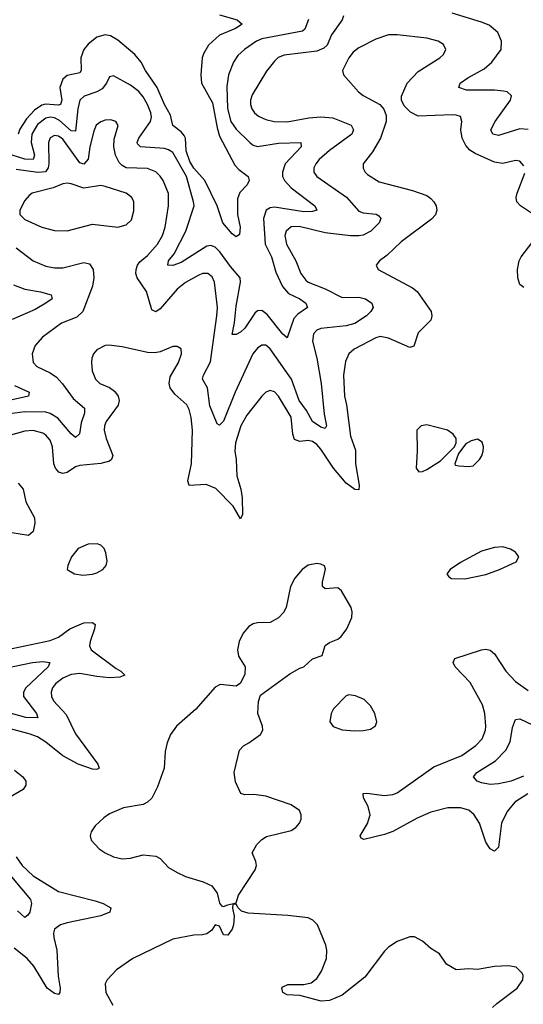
# Model space of a CAD drawing. Header units: inches. Extents: x 1954678 to 2060271, y 904822 to 1016299.
# Tile 285 of 403: x 1994586 to 1996967, y 994554 to 999211. Entities that reach past the tile are written whole.
import ezdxf

# ---------------------------------------------------------------- set-up
doc = ezdxf.new("R2010")
doc.units = ezdxf.units.IN
doc.header["$MEASUREMENT"] = 0
doc.layers.add('B9999', color=7, linetype='Continuous')

msp = doc.modelspace()

# ---------------------------------------------------------------- linework, layer by layer
at = {"layer": 'B9999', "color": 5}
for points, elevation in [([(1996990, 998690.9), (1996950, 998694.3), (1996850, 998663.8), (1996822.7, 998670), (1996812.8, 998690), (1996834.6, 998730), (1996906.3, 998830), (1996911.3, 998851.3), (1996890, 998869.8), (1996873.1, 998873.1), (1996830, 998877.4), (1996698, 998878), (1996661.3, 998890), (1996668.7, 998910), (1996704.7, 998935.3), (1996782, 998978), (1996818.8, 999010), (1996862.6, 999070), (1996864.4, 999110), (1996846.6, 999150), (1996804.8, 999184.8), (1996770, 999199.3), (1996630, 999241.1)], 460), ([(1995951.9, 999211.9), (1995933.6, 999166.4), (1995922.9, 999157.1), (1995730, 999120.4), (1995706.2, 999110), (1995648.4, 999070), (1995617.9, 999042.1), (1995596.6, 999010), (1995573.6, 998950), (1995564.7, 998895.3), (1995569.1, 998790.9), (1995583.4, 998730), (1995610, 998693.2), (1995673.8, 998630), (1995690, 998618.1), (1995710.7, 998610.7), (1995810, 998626.5), (1995915.8, 998630), (1995917.1, 998610), (1995841.5, 998530), (1995827.8, 998490), (1995828.9, 998470), (1995838.6, 998450), (1995870, 998415), (1995981.3, 998330), (1995990.6, 998310), (1995970, 998304.2), (1995930, 998302.8), (1995790, 998324.8), (1995770, 998321), (1995750.6, 998309.4), (1995737.9, 998270), (1995746.3, 998150), (1995777, 998090), (1995796.6, 998016.6), (1995829, 997949), (1995856.3, 997916.3), (1995910.3, 997890), (1995938.7, 997870), (1995946, 997850), (1995901.5, 997818.5), (1995882.1, 997797.9), (1995850, 997705.6), (1995830, 997723.5), (1995756.1, 997816.1), (1995730, 997835), (1995710, 997833.5), (1995697.2, 997822.8), (1995650, 997751.8), (1995630, 997732.3), (1995610, 997721.6), (1995590, 997722), (1995602.1, 997777.9), (1995610, 997856.3), (1995629.9, 997970), (1995627.8, 997990), (1995582.9, 998042.9), (1995532.8, 998112.8), (1995510, 998134.5), (1995490, 998142.9), (1995470, 998140.4), (1995350, 998062.3), (1995310, 998048.1), (1995286.3, 998050), (1995289, 998070), (1995316, 998104), (1995372, 998210), (1995410.4, 998330), (1995408.3, 998350), (1995374.1, 998470), (1995310, 998582.6), (1995290, 998596.2), (1995270, 998601.1), (1995157, 998610), (1995143.5, 998623.5), (1995141.5, 998630), (1995149.9, 998650), (1995204.1, 998730), (1995208.8, 998750), (1995206.7, 998770), (1995190.9, 998810), (1995170, 998846), (1995150, 998870.6), (1995110, 998901.7), (1995030, 998944.7), (1995010, 998940.9), (1994996.2, 998910), (1994975.4, 998884.6), (1994950, 998869.3), (1994890.6, 998849.4), (1994869.7, 998830.3), (1994860.1, 998790), (1994850, 998683.5), (1994830, 998685.5), (1994774.5, 998734.5), (1994750, 998746.8), (1994730, 998749.5), (1994710, 998745), (1994670, 998715.1), (1994642.7, 998670), (1994640.6, 998630), (1994656.7, 998570), (1994649.6, 998550.4), (1994610, 998550.8), (1994550, 998570.4)], 440), ([(1996117.5, 999230), (1996110.8, 999210), (1996060.5, 999139.5), (1996040.1, 999090), (1996024.4, 999075.6), (1995990, 999062.7), (1995837, 999043), (1995808.6, 999031.4), (1995790, 999015.3), (1995752.2, 998967.8), (1995684.5, 998855.5), (1995676.8, 998830), (1995676.6, 998810), (1995682.7, 998790), (1995696.1, 998770), (1995715, 998755), (1995750, 998738.5), (1995788.9, 998728.9), (1995850, 998728.2), (1995953.3, 998746.7), (1996010, 998751), (1996066.3, 998746.3), (1996152.7, 998712.7), (1996163.5, 998690), (1996156.3, 998670), (1996050, 998592.8), (1996002, 998550), (1995985.4, 998530), (1995976.2, 998510), (1995976.9, 998490), (1995990.2, 998470), (1996131.4, 998371.4), (1996190, 998306), (1996210, 998298.2), (1996271.4, 998291.4), (1996283.9, 998283.9), (1996292.7, 998270), (1996285.2, 998250), (1996246.2, 998210), (1996210, 998192.6), (1996190, 998188.9), (1996150, 998189.4), (1996030, 998203.6), (1995906.8, 998233.2), (1995869.2, 998230.8), (1995845, 998210), (1995840.2, 998190), (1995847.5, 998150), (1995891.9, 998070), (1995915, 998010), (1995939.3, 997979.3), (1995950.3, 997970), (1996030, 997937.5), (1996110, 997897.2), (1996190, 997897.8), (1996220.3, 997890), (1996250.3, 997870), (1996257.3, 997850), (1996246.2, 997830), (1996225.2, 997810), (1996170, 997774.8), (1996130, 997763.5), (1996009.7, 997750.3), (1995990, 997742), (1995974.9, 997725.1), (1995970.1, 997690), (1995990.1, 997610), (1996011.7, 997490), (1996025, 997345), (1996037.2, 997290), (1996030, 997276.9), (1996010, 997283.4), (1995970, 997310.9), (1995942.4, 997362.4), (1995907.8, 997410), (1995870.6, 997510.6), (1995770, 997654.2), (1995750, 997671.5), (1995730, 997671.4), (1995710, 997657.3), (1995688.4, 997630), (1995604.6, 997450), (1995550, 997312.4), (1995530, 997292.4), (1995520, 997300), (1995484.5, 997384.5), (1995474.3, 997470), (1995450.6, 997510), (1995454.4, 997530), (1995487.5, 997592.5), (1995518.5, 997810), (1995520.5, 997850), (1995506.6, 997970), (1995495.3, 997995.3), (1995475.1, 998010), (1995450, 998009.8), (1995430, 998001.6), (1995370, 997968.2), (1995330, 997936.5), (1995250, 997843.8), (1995230, 997829.7), (1995210, 997838), (1995185.5, 997925.5), (1995141.6, 997990), (1995135.4, 998010), (1995136.2, 998030), (1995142.3, 998050), (1995153.7, 998066.3), (1995190, 998096.3), (1995237.9, 998150), (1995260.8, 998190), (1995273.5, 998230), (1995289.9, 998330), (1995288.7, 998388.7), (1995263.7, 998450), (1995250.8, 998470.8), (1995230, 998491.3), (1995190, 998507.5), (1995090, 998510.9), (1995070, 998520.7), (1995055.7, 998535.7), (1995038.4, 998570), (1995031, 998610), (1995033.4, 998646.6), (1995051, 998710), (1995040.9, 998730), (1995016.8, 998736.8), (1994990, 998735.1), (1994970, 998728.4), (1994947.7, 998712.3), (1994936, 998684), (1994917.4, 998610), (1994909.1, 998550.9), (1994890, 998527.2), (1994870, 998534), (1994790, 998645.9), (1994770, 998659.6), (1994750, 998663.2), (1994730, 998651.5), (1994722, 998630), (1994723.4, 998530), (1994720.3, 998510), (1994708.7, 998491.3), (1994672.1, 998487.9), (1994570, 998502.6)], 460), ([(1995530, 999234.2), (1995614.8, 999210), (1995638, 999190), (1995607, 999170), (1995530, 999137.8), (1995477.8, 999090), (1995454.2, 999050), (1995448.6, 999030), (1995443.1, 998950), (1995445, 998910), (1995497.2, 998817.2), (1995518.8, 998698.8), (1995530, 998660.8), (1995603.3, 998523.2), (1995622.4, 998502.4), (1995666.4, 998470), (1995670.3, 998450), (1995661.3, 998430), (1995626.6, 998393.4), (1995615.6, 998364.4), (1995615.9, 998290), (1995628.8, 998230), (1995624.9, 998195.1), (1995610, 998183.7), (1995590, 998198.4), (1995546, 998250), (1995520.2, 998330), (1995461.8, 998450), (1995410, 998508), (1995390, 998540.8), (1995373.4, 998590), (1995369.9, 998649.9), (1995364, 998664), (1995350, 998680.5), (1995310.7, 998710), (1995299.1, 998759.1), (1995269.9, 998810), (1995235.7, 998890), (1995180.6, 998970), (1995159.9, 999010), (1995130, 999046.8), (1995050, 999113.9), (1995015.4, 999135.4), (1994990, 999139.5), (1994950, 999127.9), (1994910, 999095.6), (1994889.4, 999070.6), (1994875.5, 999030), (1994877.2, 998970), (1994870, 998959.8), (1994810, 998946.6), (1994790, 998929.8), (1994775.3, 998890), (1994784.7, 998830), (1994778.2, 998810), (1994770, 998806.8), (1994708.7, 998811.3), (1994690, 998806.7), (1994656.4, 998783.6), (1994617.9, 998742.1), (1994586.8, 998693.2), (1994578.5, 998670)], 420), ([(1996970, 998520.5), (1996950, 998541.6), (1996930, 998544.6), (1996870, 998531.4), (1996830, 998536.5), (1996738.6, 998578.6), (1996714.6, 998594.6), (1996695.2, 998615.2), (1996677.8, 998650), (1996672.3, 998690), (1996676.4, 998730), (1996670, 998752.4), (1996650, 998759.8), (1996630, 998761), (1996470, 998755.1), (1996433.1, 998773.1), (1996402.9, 998802.9), (1996391.2, 998830), (1996391.2, 998850), (1996417.3, 998910), (1996470, 998966.7), (1996571.8, 999030), (1996590, 999046.4), (1996600.7, 999070), (1996590, 999094), (1996564, 999110), (1996510, 999124.4), (1996370, 999139.7), (1996330, 999138.9), (1996270, 999119.1), (1996190, 999077.6), (1996162.4, 999057.6), (1996141.4, 999030), (1996111.8, 998970), (1996116.4, 998950), (1996187.6, 998870), (1996210, 998852.8), (1996289.2, 998809.2), (1996307.9, 998787.9), (1996318.5, 998758.5), (1996318.5, 998730), (1996291.3, 998650), (1996254.4, 998585.6), (1996210.3, 998530), (1996209.3, 998509.3), (1996218.7, 998490), (1996230, 998478.7), (1996284.7, 998444.7), (1996443.6, 998403.6), (1996510, 998379.7), (1996530, 998366), (1996543.2, 998350), (1996555, 998330), (1996558.6, 998310), (1996551.9, 998288.1), (1996533.1, 998266.9), (1996390, 998160.4), (1996323.2, 998096.8), (1996287.7, 998070), (1996270.8, 998050), (1996281, 998030), (1996443.3, 997943.2), (1996465.6, 997925.6), (1996531.3, 997830), (1996535.2, 997810), (1996530.3, 997790), (1996469.4, 997730.6), (1996450, 997666.3), (1996430, 997660.8), (1996330, 997704.5), (1996290, 997711.8), (1996270, 997706), (1996166.7, 997653.3), (1996142.8, 997630), (1996126.5, 997593.5), (1996116.8, 997530), (1996121.2, 997430), (1996130.6, 997390), (1996150, 997241.6), (1996174.3, 997174.3), (1996174.3, 997110), (1996190.9, 997010), (1996190, 996988), (1996170, 996989), (1996130, 997018.5), (1996070, 997089.9), (1996010, 997179.5), (1995990, 997201.8), (1995970, 997215.1), (1995950, 997220.1), (1995910, 997216.2), (1995885.4, 997225.4), (1995877.3, 997250), (1995869.8, 997330.3), (1995810, 997429.8), (1995790, 997451), (1995770, 997457.2), (1995750, 997448.5), (1995730, 997429.8), (1995659.9, 997339.9), (1995631.9, 997290), (1995606, 997210), (1995603.6, 997170), (1995610.1, 997130.1), (1995612.9, 997052.9), (1995631.5, 996990), (1995637.1, 996950), (1995639.5, 996870), (1995630.4, 996850), (1995594.8, 996910), (1995513.1, 996993.1), (1995467.3, 997012.7), (1995387.8, 997007.8), (1995380.6, 997030), (1995398.3, 997110), (1995402.5, 997270), (1995396.5, 997330), (1995387.5, 997367.5), (1995376.5, 997390), (1995319.2, 997439.2), (1995297.4, 997470), (1995292.7, 997490), (1995298, 997522), (1995336.3, 997590), (1995351.2, 997630), (1995350, 997654), (1995330, 997666), (1995310, 997664.5), (1995250, 997639.7), (1995225.2, 997634.7), (1995190, 997637.6), (1995070, 997664.2), (1995008.1, 997671.9), (1994990, 997669.4), (1994951, 997650), (1994934.9, 997630), (1994926.7, 997610), (1994925.7, 997590), (1994929, 997550), (1994944, 997510), (1994965.3, 997490), (1995010.8, 997470.8), (1995034.4, 997454.4), (1995051.3, 997430), (1995056.3, 997410), (1995051.8, 997388.2), (1994994.6, 997310), (1994987.4, 997290), (1994985.9, 997270), (1994994.3, 997230), (1995027, 997150), (1995020.2, 997130), (1995010, 997123.2), (1994970, 997112), (1994870, 997102.5), (1994850, 997095.4), (1994810, 997068.7), (1994790, 997063.8), (1994771.3, 997071.3), (1994755, 997090), (1994746.8, 997110), (1994740.5, 997190), (1994730, 997222.6), (1994710, 997245.3), (1994694.7, 997254.7), (1994650, 997267.7), (1994610, 997265.2), (1994490, 997231)], 480), ([(1997010, 998292.2), (1996953.6, 998330), (1996936.5, 998350), (1996932.4, 998370), (1996937.2, 998390), (1996974.8, 998485.2)], 480), ([(1996970, 997944.5), (1996950, 997959.2), (1996941, 997990), (1996939.9, 998030), (1996946.7, 998070), (1996956.2, 998090), (1997030, 998183.6)], 480), ([(1994570, 998132.1), (1994650, 998070.2), (1994710, 998044.6), (1994750, 998037.8), (1994790, 998037.7), (1994890, 998063.2), (1994916.1, 998056.1), (1994933.4, 998030), (1994936.3, 997990), (1994929.4, 997950), (1994884.2, 997830), (1994855.7, 997804.3), (1994784.2, 997775.8), (1994693.8, 997710), (1994658.6, 997670), (1994645.2, 997630), (1994649.2, 997590), (1994666.3, 997570), (1994730, 997540.9), (1994760.1, 997520.1), (1994789, 997489), (1994839.4, 997419.4), (1994892.9, 997372.9), (1994892.8, 997350), (1994876.3, 997303.7), (1994868.3, 997251.7), (1994850, 997235.1), (1994830, 997251.7), (1994766.5, 997326.5), (1994730, 997349), (1994710, 997354.2), (1994610, 997355.7), (1994516.2, 997343.8)], 460), ([(1994556.7, 997956.7), (1994610, 997936.2), (1994684, 997924), (1994735.5, 997910), (1994739.5, 997890), (1994710.3, 997870), (1994659.2, 997840.8), (1994550, 997792.4)], 440), ([(1994561.2, 997481.2), (1994630.5, 997450), (1994628, 997430), (1994550, 997412.3)], 440), ([(1994578.4, 997018.4), (1994602.5, 996990), (1994615.3, 996930), (1994655.4, 996855.4), (1994657.8, 996830), (1994650.1, 996790), (1994628.1, 996771.9), (1994510, 996790.6)], 480), ([(1994550, 996237.4), (1994730, 996274.6), (1994769.9, 996290.1), (1994822.4, 996330), (1994890, 996357.9), (1994930, 996359.2), (1994942.3, 996350), (1994939.8, 996330), (1994918.5, 996270), (1994916.6, 996250), (1994923.2, 996230), (1995042.1, 996142.1), (1995064.6, 996130), (1995083.8, 996110), (1995059.4, 996100.6), (1995010, 996098.4), (1994950, 996104.2), (1994870, 996119.1), (1994830, 996114.1), (1994790, 996096.2), (1994755.5, 996070), (1994740.9, 996050), (1994734.3, 996030), (1994736.1, 996010), (1994745.1, 995990), (1994805.1, 995925.1), (1994850, 995833), (1994955, 995690), (1994961.3, 995670), (1994950, 995665.2), (1994930, 995665.9), (1994863.1, 995690), (1994790, 995729.9), (1994710, 995793), (1994670, 995818.3), (1994630, 995833.8), (1994530, 995860.7)], 480), ([(1996988, 995550), (1996926.7, 995510), (1996890, 995466.2), (1996864.2, 995410), (1996850, 995297.2), (1996830, 995277.6), (1996810, 995289.7), (1996790, 995320.5), (1996760.4, 995410), (1996734.6, 995450), (1996710, 995471.6), (1996670, 995483.1), (1996610, 995483.2), (1996530, 995462.7), (1996465.5, 995434.5), (1996350, 995371.2), (1996310, 995357.3), (1996213.1, 995333.1), (1996200.1, 995340.1), (1996195.8, 995350), (1996230.5, 995409.5), (1996242.6, 995450), (1996233.9, 995490), (1996210.8, 995530), (1996209.1, 995550.9), (1996227.3, 995552.7), (1996310, 995542.1), (1996350, 995546.3), (1996370, 995553.8), (1996543.2, 995676.8), (1996675.8, 995730), (1996742.4, 995777.6), (1996772.2, 995810), (1996788.4, 995850), (1996789.9, 995870), (1996784.9, 995930), (1996774.2, 995970), (1996716.3, 996076.3), (1996645.3, 996150), (1996634.8, 996170), (1996642.9, 996190), (1996770, 996230.2), (1996790, 996233.2), (1996810, 996228.9), (1996830, 996211.8), (1996884, 996130), (1996930, 996080.6), (1996990, 996038.4)], 480), ([(1994510, 996141.7), (1994646, 996170), (1994694.6, 996174.6), (1994727.7, 996170), (1994721.2, 996150), (1994615.5, 996050), (1994603.5, 996030), (1994604.7, 996010), (1994665.5, 995930), (1994671.3, 995908.7), (1994614.5, 995910), (1994530, 995934.7)], 460), ([(1996967.4, 995632.6), (1996909.9, 995609.9), (1996850, 995596.5), (1996810, 995593.7), (1996770, 995601.1), (1996749.2, 995610), (1996731.8, 995630), (1996747.8, 995650), (1996835.2, 995704.8), (1996883.9, 995756.1), (1996904.4, 995795.6), (1996916.4, 995863.6), (1996930, 995900.5), (1996950, 995904.2), (1997010, 995875.4)], 460), ([(1994561.3, 995661.3), (1994600.9, 995630), (1994614.8, 995610), (1994615.3, 995590), (1994602.7, 995570), (1994534.7, 995530)], 480), ([(1994570, 995251), (1994598.2, 995210), (1994650, 995160.9), (1994770, 995086.7), (1994943, 995043), (1994980.4, 995030), (1995017.1, 995010), (1995012.7, 994990), (1994970, 994972.6), (1994810, 994939.9), (1994778.6, 994930), (1994750.8, 994910), (1994745.6, 994890), (1994746.9, 994870), (1994761.8, 994810), (1994767.3, 994687.3), (1994776.6, 994630), (1994775.9, 994610), (1994770, 994600.5), (1994750, 994605.2), (1994715.4, 994630), (1994653.6, 994733.6), (1994621, 994770), (1994559.2, 994819.2)], 480), ([(1994506.1, 995206.1), (1994637.6, 995050), (1994641.3, 995030), (1994634, 994990), (1994624.9, 994975.1), (1994610, 994965.1), (1994575.3, 994995.3)], 460), ([(1996822, 994538), (1996841.7, 994558.3), (1996938.4, 994630), (1996964.5, 994670), (1996966.6, 994690), (1996961.2, 994701.2), (1996932.7, 994730), (1996896.6, 994736.6), (1996830, 994732.4), (1996750, 994718.8), (1996710, 994722.3), (1996650, 994717), (1996604.2, 994744.2), (1996570, 994792.7), (1996530, 994818), (1996490, 994852.7), (1996452.5, 994872.5), (1996430, 994872.7), (1996370, 994851.5), (1996330, 994823.6), (1996310, 994804.5), (1996217.3, 994682.7), (1996110, 994596.8), (1996050, 994572.3), (1996011.3, 994568.7), (1995910, 994596.1), (1995850, 994598), (1995829.8, 994610), (1995824.8, 994630), (1995830, 994636.5), (1995852.9, 994647.1), (1995930, 994647.7), (1995963.9, 994656.1), (1995990, 994676), (1996012.4, 994710), (1996035.7, 994770), (1996037.8, 994810), (1996033, 994833), (1995994.2, 994930), (1995972.3, 994952.3), (1995950, 994962.3), (1995853.2, 994973.2), (1995665.4, 994985.4), (1995634.8, 994994.8), (1995619, 995010), (1995610, 995028), (1995594, 995026), (1995591.6, 995008.4), (1995599.3, 994970), (1995597.4, 994930), (1995590.2, 994909.8), (1995570, 994880.7), (1995550, 994882), (1995530, 994924), (1995510, 994929.4), (1995494.7, 994905.3), (1995470, 994887.1), (1995450, 994882), (1995410, 994881), (1995310, 994862.6), (1995121.1, 994770), (1995043.6, 994716.4), (1994998.8, 994670), (1994990.2, 994650), (1994994, 994610), (1995026, 994550)], 520)]:
    msp.add_lwpolyline(points, dxfattribs=dict(at, elevation=elevation))
for points, elevation in [([(1994810, 998437.4), (1994790, 998434.4), (1994743.8, 998416.2), (1994644.9, 998390), (1994630, 998379.7), (1994610, 998355.8), (1994586.5, 998310), (1994587.2, 998290), (1994610, 998266.7), (1994690, 998230.2), (1994750, 998214.4), (1994810, 998212.4), (1994930, 998243.6), (1995050, 998228.9), (1995090, 998240.3), (1995115.2, 998264.8), (1995126.2, 998306.2), (1995125.1, 998350), (1995116.9, 998370), (1995089.6, 998390), (1994990, 998422.7), (1994970, 998426), (1994890, 998414.3), (1994830, 998434.2)], 480), ([(1996510, 997294.3), (1996484, 997290), (1996463.7, 997270), (1996465.7, 997170), (1996460.3, 997090), (1996472.5, 997072.5), (1996490, 997074.3), (1996510, 997084.2), (1996575.1, 997124.9), (1996641.2, 997190), (1996649.2, 997210), (1996649, 997230), (1996635.3, 997250), (1996608.7, 997270)], 520), ([(1996750, 997226.6), (1996720.6, 997219.4), (1996695.8, 997204.2), (1996661.1, 997158.9), (1996642.8, 997110), (1996644, 997104), (1996661.4, 997101.4), (1996710, 997097.3), (1996730, 997101.1), (1996759.7, 997130), (1996771.3, 997148.7), (1996777.1, 997170), (1996778.9, 997190), (1996773, 997213)], 520), ([(1994951.8, 996731.8), (1994910, 996729.6), (1994863, 996710), (1994830.4, 996670), (1994813.4, 996630), (1994810.8, 996610), (1994844.7, 996590), (1994884.2, 996584.2), (1994930, 996589.1), (1994950, 996594), (1994979.3, 996610), (1994995.1, 996630), (1994999.5, 996650), (1994994, 996690), (1994986, 996710), (1994970, 996726)], 520), ([(1996870, 996717), (1996830, 996714.5), (1996770, 996697), (1996670, 996643.7), (1996621, 996610), (1996606, 996590), (1996615.3, 996575.3), (1996628, 996568), (1996690, 996566.7), (1996790, 996587), (1996854, 996610), (1996933.1, 996646.9), (1996945.2, 996670), (1996930, 996693.2), (1996906.8, 996706.8)], 520), ([(1995990, 996639.6), (1995950, 996631.3), (1995921.6, 996610), (1995886.4, 996570), (1995866.3, 996530), (1995846, 996430), (1995833.2, 996406.8), (1995810, 996381.5), (1995770, 996359.7), (1995710, 996358.3), (1995690, 996353.3), (1995670, 996340.7), (1995642.4, 996310), (1995623.8, 996270), (1995616.3, 996230), (1995620.5, 996200.5), (1995652, 996150), (1995650, 996115.3), (1995630, 996072.7), (1995610, 996058), (1995534, 996066), (1995510, 996054), (1995418.7, 995950), (1995327.2, 995870), (1995299.5, 995830), (1995282.6, 995790), (1995273.8, 995750), (1995269.4, 995670), (1995237.4, 995582.6), (1995210, 995529.1), (1995190.4, 995509.6), (1995170, 995499.1), (1995077.3, 995482.7), (1995010, 995455.1), (1994983.5, 995436.5), (1994942.5, 995397.5), (1994923.1, 995370), (1994918.9, 995350), (1994923.7, 995330), (1994962, 995290), (1994990.4, 995270), (1995030, 995251.2), (1995070, 995242.2), (1995110, 995245.1), (1995170, 995260.1), (1995230, 995255.3), (1995250, 995243.2), (1995290, 995200.2), (1995330, 995176.6), (1995370, 995158.2), (1995452.8, 995132.8), (1995494.6, 995114.6), (1995519.9, 995079.9), (1995530, 995032), (1995539.6, 995019.6), (1995550, 995016), (1995570, 995024.7), (1995610, 995034), (1995621.2, 995070), (1995699.6, 995190), (1995705.6, 995210), (1995702.9, 995230), (1995685.1, 995270), (1995706.3, 995310), (1995730, 995333.1), (1995752.9, 995347.1), (1995870, 995376.4), (1995892, 995390), (1995909.5, 995410), (1995916.2, 995430), (1995917, 995450), (1995909.4, 995470), (1995870, 995498), (1995750, 995538.5), (1995693.1, 995546.9), (1995650, 995545.1), (1995631.4, 995551.4), (1995605.9, 995605.9), (1995599.3, 995650), (1995624.7, 995755.3), (1995643.3, 995776.7), (1995670, 995790.4), (1995724, 995830), (1995736, 995850), (1995734.5, 995870), (1995712, 995930), (1995714.2, 995985.8), (1995724.5, 996015.5), (1995863.4, 996116.6), (1995910, 996143.7), (1995930, 996150.4), (1995970, 996187.4), (1996016.1, 996203.9), (1996029.7, 996250.3), (1996050, 996264.9), (1996090, 996280.5), (1996106.5, 996293.5), (1996132, 996330), (1996155.9, 996384.1), (1996158, 996410), (1996152.3, 996430), (1996107.3, 996510), (1996090, 996523), (1996030, 996518.4), (1996017, 996530), (1996017.4, 996550), (1996032.5, 996612.5), (1996027.3, 996627.3), (1996010, 996636.2)], 520), ([(1996141.8, 996018.2), (1996130, 996012.3), (1996069.2, 995950.8), (1996058.3, 995930), (1996052, 995890), (1996067.7, 995867.7), (1996110, 995852.4), (1996170, 995846.7), (1996210, 995848.3), (1996245, 995855), (1996268.7, 995871.3), (1996274.5, 995890), (1996264.8, 995930), (1996245, 995965), (1996215.3, 995995.3), (1996173.2, 996013.2)], 520)]:
    msp.add_lwpolyline(points, close=True, dxfattribs=dict(at, elevation=elevation))

doc.saveas('drawing.dxf')
